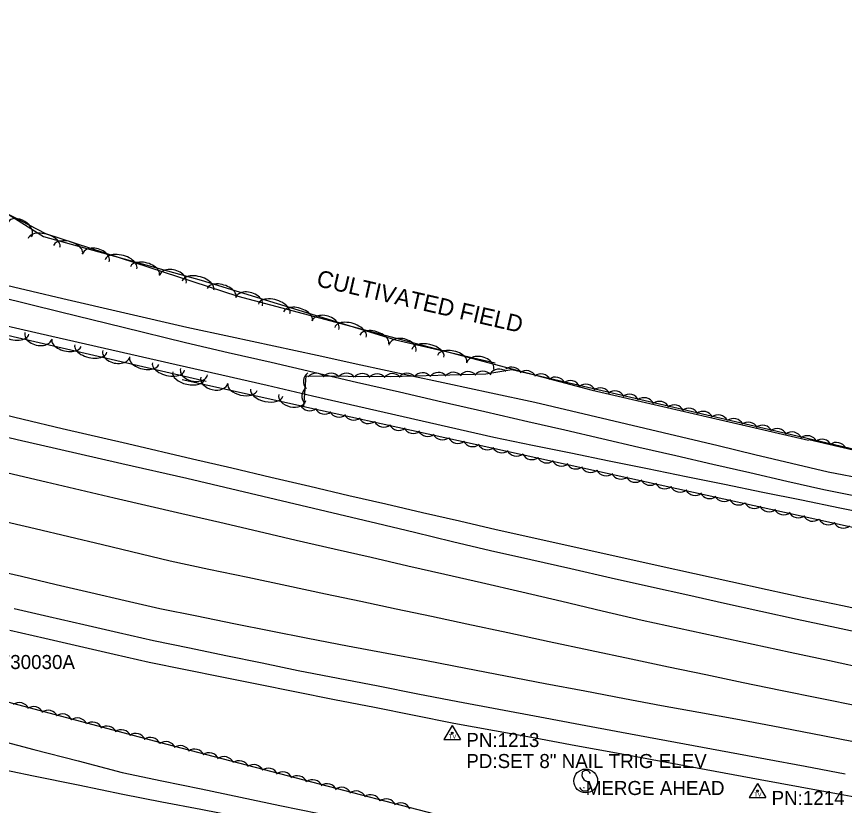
# Model space of a CAD drawing. Extents: x 1441650 to 1491889, y 345904 to 358319.
# Drawn here: x 1467048.3 to 1467343, y 349364.2 to 349645.1 of the extents above; entities that cross this region are included whole.
import ezdxf

# ---------------------------------------------------------------- set-up
doc = ezdxf.new("R2010")
doc.units = 0
for name, color, linetype in [('S_DITCHLINE', 7, 'Continuous'), ('S_EDGE_PAVEMENT', 7, 'Continuous'), ('S_MISC_BOUNDARY', 7, 'Continuous'), ('S_MISC_BOUNDARY_ANNOT', 7, 'Continuous'), ('S_MSC_PT_SYM', 7, 'Continuous'), ('S_PAVEMENT_CROWN', 7, 'Continuous'), ('S_PRIMARY_CTL_ANNOT', 7, 'Continuous'), ('S_SECONDARY_CTL', 7, 'Continuous'), ('S_SECONDARY_CTL_ANNOT', 7, 'Continuous'), ('S_SHOULDER', 7, 'Continuous'), ('S_SIGN', 7, 'Continuous'), ('S_SIGN_ANNOT', 7, 'Continuous'), ('S_TREE', 7, 'Continuous')]:
    doc.layers.add(name, color=color, linetype=linetype)

msp = doc.modelspace()

# ---------------------------------------------------------------- linework, layer by layer
at = {"layer": 'S_DITCHLINE'}
for points in [[(1467042.63, 349549.87), (1467064.72, 349544.74), (1467086.81, 349539.61), (1467108.9, 349534.48), (1467124.38, 349531.14), (1467139.87, 349527.8), (1467155.35, 349524.46), (1467170.84, 349521.12), (1467186.32, 349517.77), (1467201.81, 349514.43), (1467217.29, 349511.09), (1467232.77, 349507.75), (1467245.84, 349504.66), (1467258.9, 349501.57), (1467271.96, 349498.47), (1467285.02, 349495.38), (1467298.09, 349492.29), (1467311.15, 349489.19), (1467324.21, 349486.1), (1467337.27, 349483.01), (1467350.89, 349480.37)], [(1467041.74, 349545.4), (1467063.96, 349539.92), (1467086.18, 349534.45), (1467108.4, 349528.97), (1467123.63, 349525.46), (1467138.86, 349521.96), (1467154.09, 349518.45), (1467169.32, 349514.94), (1467184.56, 349511.44), (1467199.79, 349507.93), (1467215.02, 349504.42), (1467230.25, 349500.91), (1467243.44, 349497.88), (1467256.62, 349494.84), (1467269.8, 349491.8), (1467282.99, 349488.77), (1467296.17, 349485.73), (1467309.36, 349482.69), (1467322.54, 349479.66), (1467335.72, 349476.62), (1467349.32, 349473.92)], [(1467038.69, 349388.24), (1467054.43, 349384.13), (1467070.18, 349380.02), (1467085.92, 349375.92), (1467099.94, 349372.98), (1467113.95, 349370.05), (1467127.96, 349367.12), (1467141.97, 349364.18), (1467155.99, 349361.25), (1467170, 349358.32), (1467184.01, 349355.38), (1467198.03, 349352.45), (1467211.53, 349349.8), (1467225.04, 349347.14), (1467238.55, 349344.49), (1467252.05, 349341.83), (1467265.56, 349339.18), (1467279.06, 349336.52), (1467292.57, 349333.86), (1467306.08, 349331.21), (1467319.86, 349328.45), (1467333.64, 349325.7), (1467347.42, 349322.94)], [(1467038.32, 349378.03), (1467054.26, 349374.76), (1467070.2, 349371.48), (1467086.14, 349368.2), (1467100, 349365.5), (1467113.86, 349362.79), (1467127.72, 349360.09), (1467141.57, 349357.38), (1467155.43, 349354.68), (1467169.29, 349351.98), (1467183.15, 349349.27), (1467197, 349346.57), (1467210.45, 349343.9), (1467223.9, 349341.24), (1467237.35, 349338.57), (1467250.8, 349335.9), (1467264.25, 349333.24), (1467277.7, 349330.57), (1467291.15, 349327.91), (1467304.6, 349325.24), (1467318.41, 349322.46), (1467332.22, 349319.68), (1467346.04, 349316.9)]]:
    msp.add_lwpolyline(points, dxfattribs=at)
at = {"layer": 'S_EDGE_PAVEMENT'}
for points in [[(1467034.59, 349497.79), (1467048.52, 349494.51), (1467062.46, 349491.24), (1467085.7, 349485.98), (1467108.94, 349480.73), (1467122.45, 349477.51), (1467135.96, 349474.3), (1467149.47, 349471.08), (1467162.97, 349467.86), (1467176.48, 349464.65), (1467189.99, 349461.43), (1467203.5, 349458.21), (1467217.01, 349454.99), (1467231.34, 349451.75), (1467245.66, 349448.5), (1467259.99, 349445.26), (1467274.31, 349442.01), (1467287.3, 349439.13), (1467300.28, 349436.24), (1467313.26, 349433.35), (1467326.24, 349430.47), (1467340.16, 349427.49), (1467354.07, 349424.52)], [(1467047.38, 349434.3), (1467059.79, 349431.46), (1467072.2, 349428.62), (1467084.61, 349425.78), (1467097.02, 349422.94), (1467109.9, 349420.26), (1467122.78, 349417.59), (1467135.66, 349414.91), (1467148.54, 349412.23), (1467162.75, 349409.47), (1467176.97, 349406.71), (1467191.18, 349403.95), (1467205.4, 349401.19), (1467219.96, 349398.45), (1467234.51, 349395.7), (1467249.07, 349392.96), (1467263.63, 349390.21), (1467276.44, 349387.86), (1467289.25, 349385.51), (1467302.06, 349383.16), (1467314.86, 349380.81), (1467329.06, 349378.13), (1467343.25, 349375.46)]]:
    msp.add_lwpolyline(points, dxfattribs=at)
at = {"layer": 'S_MISC_BOUNDARY'}
for points in [[(1466957.3, 349645.09), (1466991.67, 349602.59), (1467058.55, 349567.83), (1467127.02, 349545.53), (1467253.25, 349512.04), (1467330.19, 349494.27)], [(1468222.47, 349417.43), (1468207.98, 349382.39), (1468196.16, 349375.2), (1468157.61, 349371.05), (1468000.93, 349400.31), (1467958.54, 349410.15), (1467930.58, 349410.87), (1467908.84, 349410.16), (1467873.13, 349410.09), (1467847.73, 349414.24), (1467740.2, 349433.89), (1467717.37, 349446.04), (1467695.15, 349464.55), (1467677.94, 349477.07), (1467660.04, 349484.93), (1467639.33, 349484.82), (1467618.56, 349475.84), (1467597.86, 349466.42), (1467576.73, 349458.07), (1467550.23, 349454.82), (1467517.54, 349458.16), (1467383.21, 349481.97), (1467330.37, 349494.36)]]:
    msp.add_lwpolyline(points, dxfattribs=at)
at = {"layer": 'S_MSC_PT_SYM'}
msp.add_lwpolyline([(1467250.26, 349370.47), (1467250.26, 349370.52), (1467250.26, 349370.47), (1467250.21, 349370.47), (1467250.26, 349370.47), (1467250.26, 349370.42), (1467250.26, 349370.47), (1467250.31, 349370.47)], dxfattribs=at)
at = {"layer": 'S_PAVEMENT_CROWN'}
for points in [[(1467045.15, 349482.61), (1467058.84, 349479.35), (1467082.97, 349473.76), (1467107.09, 349468.17), (1467120.67, 349465.01), (1467134.24, 349461.85), (1467147.82, 349458.68), (1467161.39, 349455.52), (1467174.5, 349452.52), (1467187.61, 349449.53), (1467200.72, 349446.53), (1467213.83, 349443.54), (1467228.13, 349440.2), (1467242.43, 349436.86), (1467256.74, 349433.52), (1467271.04, 349430.18), (1467284.19, 349427.32), (1467297.35, 349424.47), (1467310.5, 349421.61), (1467323.66, 349418.76), (1467337.75, 349415.74), (1467351.84, 349412.71)], [(1467040.97, 349465.97), (1467054.84, 349462.76), (1467078.9, 349457.03), (1467102.95, 349451.29), (1467116.78, 349448.35), (1467130.61, 349445.42), (1467144.44, 349442.48), (1467158.26, 349439.55), (1467170.85, 349436.88), (1467183.43, 349434.21), (1467196.01, 349431.54), (1467208.59, 349428.88), (1467223.22, 349425.74), (1467237.84, 349422.6), (1467252.46, 349419.46), (1467267.08, 349416.33), (1467280.38, 349413.55), (1467293.68, 349410.76), (1467306.98, 349407.98), (1467320.28, 349405.2), (1467334.38, 349402.35), (1467348.48, 349399.5)], [(1467036.34, 349448.89), (1467050.01, 349445.78), (1467062.33, 349442.9), (1467074.66, 349440.03), (1467086.98, 349437.15), (1467099.3, 349434.27), (1467112.47, 349431.63), (1467125.64, 349428.99), (1467138.82, 349426.36), (1467151.99, 349423.72), (1467166.06, 349421.06), (1467180.13, 349418.39), (1467194.21, 349415.73), (1467208.28, 349413.07), (1467222.39, 349410.36), (1467236.51, 349407.64), (1467250.62, 349404.93), (1467264.73, 349402.21), (1467277.94, 349399.79), (1467291.15, 349397.37), (1467304.36, 349394.95), (1467317.57, 349392.53), (1467331.6, 349389.81), (1467345.62, 349387.09)]]:
    msp.add_lwpolyline(points, dxfattribs=at)
at = {"layer": 'S_SECONDARY_CTL'}
for p, q in [((1467203.39, 349392.59), (1467200.38, 349387.64)), ((1467203.39, 349392.59), (1467206.34, 349387.64)), ((1467200.38, 349387.64), (1467206.34, 349387.64)), ((1467312.07, 349371.95), (1467309.06, 349366.99)), ((1467312.07, 349371.95), (1467315.02, 349366.99)), ((1467309.06, 349366.99), (1467315.02, 349366.99))]:
    msp.add_line(p, q, dxfattribs=at)
for centre, radius in [((1467203.39, 349389.98), 0.311), ((1467203.39, 349389.98), 0.183), ((1467203.39, 349389.98), 0.103), ((1467312.07, 349369.34), 0.311), ((1467312.07, 349369.34), 0.183), ((1467312.07, 349369.34), 0.103)]:
    msp.add_circle(centre, radius, dxfattribs=at)
at = {"layer": 'S_SHOULDER'}
for points in [[(1467036.68, 349505.08), (1467050.6, 349501.76), (1467064.53, 349498.45), (1467087.74, 349493.05), (1467110.95, 349487.65), (1467124.86, 349484.38), (1467138.77, 349481.11), (1467152.68, 349477.84), (1467166.59, 349474.57), (1467179.71, 349471.54), (1467192.82, 349468.51), (1467205.94, 349465.48), (1467219.05, 349462.45), (1467233.46, 349459.24), (1467247.87, 349456.03), (1467262.28, 349452.82), (1467276.69, 349449.61), (1467289.65, 349446.78), (1467302.6, 349443.94), (1467315.56, 349441.11), (1467328.51, 349438.27), (1467342.37, 349435.34), (1467356.22, 349432.41)], [(1467045.89, 349426.57), (1467058.28, 349423.74), (1467070.67, 349420.9), (1467083.06, 349418.06), (1467095.45, 349415.22), (1467108.42, 349412.59), (1467121.39, 349409.96), (1467134.36, 349407.34), (1467147.33, 349404.71), (1467161.49, 349401.91), (1467175.65, 349399.11), (1467189.81, 349396.31), (1467203.97, 349393.51), (1467218.43, 349390.86), (1467232.89, 349388.2), (1467247.36, 349385.55), (1467261.82, 349382.89), (1467274.61, 349380.52), (1467287.4, 349378.14), (1467300.19, 349375.77), (1467312.98, 349373.39), (1467327.25, 349370.78), (1467341.53, 349368.16), (1467355.8, 349365.54)]]:
    msp.add_lwpolyline(points, dxfattribs=at)
at = {"layer": 'S_SIGN'}
msp.add_circle((1467250.91, 349372.88), 4.24, dxfattribs=at)
for centre, radius, start, end in [((1467252.07, 349375.13), 2.55, 167.1196, 241.9813), ((1467251.03, 349375.03), 1.62, 16.5258, 156.8957), ((1467250.21, 349370.6), 2.38, 358.6529, 73.7063), ((1467250.65, 349371.48), 2.17, 204.641, 335.359)]:
    msp.add_arc(centre, radius, start, end, dxfattribs=at)
at = {"layer": 'S_TREE'}
for points in [[(1467115.74, 349515.18), (1466926.52, 349558.96), (1466922.49, 349567.71), (1466929.77, 349621.66), (1466936.89, 349631.88), (1466966.55, 349629.33), (1466980.98, 349616.79), (1467023.32, 349588.53), (1467057.92, 349566.72), (1467114.02, 349551.17), (1467183.2, 349530), (1467218.71, 349521.78)], [(1467040.53, 349535.92), (1467056.68, 349532.23), (1467072.84, 349528.54), (1467088.99, 349524.85), (1467105.14, 349521.16), (1467121.3, 349517.46), (1467137.45, 349513.77), (1467153.6, 349510.08), (1467169.76, 349506.39), (1467185.91, 349502.7), (1467202.07, 349499), (1467218.22, 349495.31), (1467231.9, 349492.52), (1467245.58, 349489.72), (1467259.27, 349486.93), (1467272.95, 349484.13), (1467286.63, 349481.34), (1467300.31, 349478.55), (1467313.99, 349475.75), (1467327.67, 349472.96), (1467341.36, 349470.16), (1467355.04, 349467.37)], [(1467040.53, 349535.92), (1467056.68, 349532.23), (1467072.84, 349528.54), (1467088.99, 349524.85), (1467105.14, 349521.16), (1467121.3, 349517.46), (1467137.45, 349513.77), (1467153.6, 349510.08), (1467169.76, 349506.39), (1467185.91, 349502.7), (1467202.07, 349499), (1467218.22, 349495.31), (1467231.9, 349492.52), (1467245.58, 349489.72), (1467259.27, 349486.93), (1467272.95, 349484.13), (1467286.63, 349481.34), (1467300.31, 349478.55), (1467313.99, 349475.75), (1467327.67, 349472.96), (1467341.36, 349470.16), (1467355.04, 349467.37)], [(1467705.04, 349393.32), (1467557.83, 349422.1), (1467371.83, 349457.48), (1467150.5, 349506.12), (1467151.43, 349517.17), (1467181.29, 349516.93), (1467215.31, 349517.83), (1467224.59, 349519.36), (1467348.16, 349490.69), (1467443.64, 349473.5), (1467526.44, 349458.59), (1467570.02, 349456.06), (1467593.02, 349459.5), (1467611.9, 349468.34), (1467636.61, 349479.8), (1467661.49, 349482.54), (1467678.46, 349477.03), (1467691.22, 349460.48), (1467702.81, 349442.82), (1467707.47, 349437.58)], [(1467150.76, 349506.06), (1467107.2, 349515.67)], [(1467335.32, 349256.67), (1467131.38, 349312.46), (1467047.03, 349333.41), (1467031.09, 349347.77), (1467004.31, 349354.84), (1466985.81, 349374.57), (1466956.86, 349373.33), (1466941.36, 349378.16), (1466940.91, 349404.23), (1466948.65, 349420.43), (1466959.39, 349425.08), (1466984.31, 349416.7), (1467033.82, 349404.02), (1467101.24, 349386.06), (1467199.77, 349360.43)]]:
    msp.add_lwpolyline(points, dxfattribs=at)
for centre, major_axis, ratio, start_param, end_param in [((1467049.44, 349569.25), (-4.19, 2.64), 0.685156, 3.141593, 6.283185), ((1467058.06, 349564.48), (-5.66, 1.57), 0.549967, 3.141646, 6.283239), ((1467066.61, 349562.11), (-5.15, 1.43), 0.540589, 3.141644, 6.283237), ((1467076.46, 349559.11), (-4.78, 1.32), 0.68517, 3.14168, 6.283273), ((1467085.46, 349556.88), (-5.66, 1.57), 0.549967, 3.141646, 6.283239), ((1467094, 349554.52), (-5.15, 1.43), 0.540589, 3.141644, 6.283237), ((1467103.86, 349551.51), (-4.78, 1.32), 0.68517, 3.14168, 6.283273), ((1467112.85, 349549.29), (-5.66, 1.57), 0.549967, 3.141646, 6.283239), ((1467121.28, 349546.73), (-5.11, 1.56), 0.540597, 3.1417, 6.283293), ((1467131.06, 349543.47), (-4.74, 1.45), 0.685181, 3.141774, 6.283367), ((1467139.98, 349541.01), (-5.61, 1.72), 0.549975, 3.141703, 6.283296), ((1467148.46, 349538.41), (-5.11, 1.56), 0.540597, 3.1417, 6.283293), ((1467158.24, 349535.15), (-4.74, 1.45), 0.685181, 3.141774, 6.283367), ((1467046.98, 349533.27), (5.72, -1.32), 0.549974, 3.141675, 6.283268), ((1467167.17, 349532.69), (-5.61, 1.72), 0.549975, 3.141703, 6.283296), ((1467056.06, 349531.43), (4.83, -1.12), 0.685179, 3.141727, 6.28332), ((1467175.65, 349530.09), (-5.11, 1.56), 0.540597, 3.1417, 6.283293), ((1467066.04, 349528.86), (5.21, -1.21), 0.540596, 3.141672, 6.283265), ((1467185.64, 349526.99), (-4.83, 1.12), 0.685171, 3.14162, 6.283213), ((1467194.71, 349525.16), (-5.72, 1.32), 0.549967, 3.14161, 6.283202), ((1467074.68, 349526.86), (5.72, -1.32), 0.549974, 3.141675, 6.283268), ((1467083.76, 349525.03), (4.83, -1.12), 0.685179, 3.141727, 6.28332), ((1467203.35, 349523.16), (-5.21, 1.21), 0.540589, 3.141609, 6.283202), ((1467093.73, 349522.45), (5.21, -1.21), 0.540596, 3.141672, 6.283265), ((1467213.33, 349520.58), (-4.83, 1.12), 0.685171, 3.14162, 6.283213), ((1467102.37, 349520.45), (5.72, -1.32), 0.549974, 3.141675, 6.283268), ((1467111.45, 349518.62), (4.83, -1.12), 0.685179, 3.141727, 6.28332), ((1467220.08, 349515.96), (-3.59, -0.59), 0.997282, 3.825789, 5.598989), ((1467224.61, 349516.63), (-3.54, 0.86), 0.997083, 3.834744, 5.607944), ((1467109.58, 349517.31), (5.73, -1.26), 0.550133, 3.141593, 6.283185), ((1467154.01, 349515.2), (3.64, -0.19), 0.995621, 2.22395, 3.997151), ((1467154.94, 349514.49), (-3.64, 0.03), 0.997088, 3.825789, 5.598989), ((1467160.24, 349514.48), (-3.64, 0.03), 0.997088, 3.825789, 5.598989), ((1467165.68, 349514.44), (-3.64, 0.03), 0.997088, 3.825789, 5.598989), ((1467171.33, 349514.36), (-3.64, 0.03), 0.997088, 3.825789, 5.598989), ((1467176.66, 349514.24), (-3.64, 0.03), 0.997088, 3.825789, 5.598989), ((1467182.04, 349514.3), (-3.64, 0.02), 0.997111, 3.856291, 5.629492), ((1467187.34, 349514.48), (-3.64, 0.02), 0.997111, 3.856291, 5.629492), ((1467192.78, 349514.62), (-3.64, 0.02), 0.997111, 3.856291, 5.629492), ((1467198.42, 349514.73), (-3.64, 0.02), 0.997111, 3.856291, 5.629492), ((1467203.76, 349514.8), (-3.64, 0.02), 0.997111, 3.856291, 5.629492), ((1467209.04, 349515.01), (-3.64, 0.02), 0.997111, 3.856291, 5.629492), ((1467214.34, 349515.18), (-3.64, 0.02), 0.997111, 3.856291, 5.629492), ((1467229.79, 349515.36), (-3.54, 0.86), 0.997083, 3.834744, 5.607944), ((1467234.95, 349514.23), (-3.54, 0.86), 0.997083, 3.834744, 5.607944), ((1467240.13, 349513.07), (-3.54, 0.86), 0.997083, 3.834744, 5.607944), ((1467118.68, 349515.57), (4.84, -1.07), 0.685377, 3.141593, 6.283185), ((1467128.68, 349513.1), (5.22, -1.15), 0.540752, 3.141593, 6.283185), ((1467245.43, 349511.84), (-3.54, 0.86), 0.997083, 3.834744, 5.607944), ((1467250.92, 349510.53), (-3.54, 0.86), 0.997083, 3.834744, 5.607944), ((1467137.34, 349511.19), (5.73, -1.26), 0.550133, 3.141593, 6.283185), ((1467153.49, 349509.91), (3.64, -0.19), 0.995621, 2.22395, 3.997151), ((1467256.1, 349509.25), (-3.54, 0.86), 0.997083, 3.834744, 5.607944), ((1467261.26, 349508.13), (-3.54, 0.86), 0.997083, 3.834744, 5.607944), ((1467146.43, 349509.45), (4.84, -1.07), 0.685377, 3.141593, 6.283185), ((1467266.44, 349506.97), (-3.54, 0.86), 0.997083, 3.834744, 5.607944), ((1467271.74, 349505.73), (-3.54, 0.86), 0.997083, 3.834744, 5.607944), ((1467277.23, 349504.42), (-3.54, 0.86), 0.997083, 3.834744, 5.607944), ((1467152.62, 349508.34), (3.61, -0.51), 0.997059, 3.749012, 5.522213), ((1467157.94, 349507.16), (3.61, -0.51), 0.997059, 3.749012, 5.522213), ((1467282.41, 349503.15), (-3.54, 0.86), 0.997083, 3.834744, 5.607944), ((1467287.57, 349502.02), (-3.54, 0.86), 0.997083, 3.834744, 5.607944), ((1467163.13, 349506.06), (3.61, -0.51), 0.997059, 3.749012, 5.522213), ((1467168.3, 349505), (3.61, -0.51), 0.997059, 3.749012, 5.522213), ((1467173.5, 349503.78), (3.61, -0.51), 0.997059, 3.749012, 5.522213), ((1467292.75, 349500.86), (-3.54, 0.86), 0.997083, 3.834744, 5.607944), ((1467298.05, 349499.63), (-3.54, 0.86), 0.997083, 3.834744, 5.607944), ((1467303.54, 349498.32), (-3.54, 0.86), 0.997083, 3.834744, 5.607944), ((1467179, 349502.54), (3.61, -0.51), 0.997059, 3.749012, 5.522213), ((1467184.32, 349501.37), (3.61, -0.51), 0.997059, 3.749012, 5.522213), ((1467308.72, 349497.04), (-3.54, 0.86), 0.997083, 3.834744, 5.607944), ((1467313.88, 349495.92), (-3.54, 0.86), 0.997083, 3.834744, 5.607944), ((1467189.5, 349500.26), (3.61, -0.51), 0.997059, 3.749012, 5.522213), ((1467194.68, 349499.2), (3.61, -0.51), 0.997059, 3.749012, 5.522213), ((1467199.87, 349497.98), (3.61, -0.51), 0.997059, 3.749012, 5.522213), ((1467319.06, 349494.75), (-3.54, 0.86), 0.997083, 3.834744, 5.607944), ((1467324.36, 349493.52), (-3.54, 0.86), 0.997083, 3.834744, 5.607944), ((1467205.38, 349496.74), (3.61, -0.51), 0.997059, 3.749012, 5.522213), ((1467210.7, 349495.57), (3.61, -0.51), 0.997059, 3.749012, 5.522213), ((1467329.85, 349492.21), (-3.54, 0.86), 0.997083, 3.834744, 5.607944), ((1467335.03, 349490.94), (-3.54, 0.86), 0.997083, 3.834744, 5.607944), ((1467340.19, 349489.81), (-3.54, 0.86), 0.997083, 3.834744, 5.607944), ((1467215.88, 349494.47), (3.61, -0.51), 0.997059, 3.749012, 5.522213), ((1467221.06, 349493.4), (3.61, -0.51), 0.997059, 3.749012, 5.522213), ((1467226.25, 349492.19), (3.61, -0.51), 0.997059, 3.749012, 5.522213), ((1467231.76, 349490.94), (3.61, -0.51), 0.997059, 3.749012, 5.522213), ((1467237.07, 349489.77), (3.61, -0.51), 0.997059, 3.749012, 5.522213), ((1467242.26, 349488.67), (3.61, -0.51), 0.997059, 3.749012, 5.522213), ((1467247.44, 349487.61), (3.61, -0.51), 0.997059, 3.749012, 5.522213), ((1467252.63, 349486.39), (3.61, -0.51), 0.997059, 3.749012, 5.522213), ((1467258.14, 349485.15), (3.61, -0.51), 0.997059, 3.749012, 5.522213), ((1467263.45, 349483.97), (3.61, -0.51), 0.997059, 3.749012, 5.522213), ((1467268.64, 349482.87), (3.61, -0.51), 0.997059, 3.749012, 5.522213), ((1467273.82, 349481.81), (3.61, -0.51), 0.997059, 3.749012, 5.522213), ((1467279.01, 349480.59), (3.61, -0.51), 0.997059, 3.749012, 5.522213), ((1467284.52, 349479.35), (3.61, -0.51), 0.997059, 3.749012, 5.522213), ((1467289.83, 349478.18), (3.61, -0.51), 0.997059, 3.749012, 5.522213), ((1467295.02, 349477.07), (3.61, -0.51), 0.997059, 3.749012, 5.522213), ((1467300.19, 349476.01), (3.61, -0.51), 0.997059, 3.749012, 5.522213), ((1467305.39, 349474.79), (3.61, -0.51), 0.997059, 3.749012, 5.522213), ((1467310.9, 349473.55), (3.61, -0.51), 0.997059, 3.749012, 5.522213), ((1467316.21, 349472.38), (3.61, -0.51), 0.997059, 3.749012, 5.522213), ((1467321.4, 349471.28), (3.61, -0.51), 0.997059, 3.749012, 5.522213), ((1467326.57, 349470.21), (3.61, -0.51), 0.997059, 3.749012, 5.522213), ((1467331.77, 349469), (3.61, -0.51), 0.997059, 3.749012, 5.522213), ((1467337.27, 349467.75), (3.61, -0.51), 0.997059, 3.749012, 5.522213), ((1467342.59, 349466.58), (3.61, -0.51), 0.997059, 3.749012, 5.522213), ((1467049.2, 349397.17), (-3.52, 0.94), 0.999698, 3.825789, 5.598989), ((1467054.33, 349395.72), (-3.52, 0.94), 0.999698, 3.825789, 5.598989), ((1467059.46, 349394.43), (-3.52, 0.94), 0.999698, 3.825789, 5.598989), ((1467064.59, 349393.1), (-3.52, 0.94), 0.999698, 3.825789, 5.598989), ((1467069.85, 349391.7), (-3.52, 0.94), 0.999698, 3.825789, 5.598989), ((1467075.3, 349390.22), (-3.52, 0.94), 0.999698, 3.825789, 5.598989), ((1467080.43, 349388.77), (-3.52, 0.94), 0.999698, 3.825789, 5.598989), ((1467085.55, 349387.48), (-3.52, 0.94), 0.999698, 3.825789, 5.598989), ((1467090.69, 349386.15), (-3.52, 0.94), 0.999698, 3.825789, 5.598989), ((1467095.95, 349384.75), (-3.52, 0.94), 0.999698, 3.825789, 5.598989), ((1467101.41, 349383.26), (-3.6, -0.58), 0.999638, 3.411205, 5.184405), ((1467106.55, 349381.85), (-3.6, -0.58), 0.999638, 3.411205, 5.184405), ((1467111.68, 349380.59), (-3.6, -0.58), 0.999638, 3.411205, 5.184405), ((1467116.83, 349379.29), (-3.6, -0.58), 0.999638, 3.411205, 5.184405), ((1467122.09, 349377.92), (-3.6, -0.58), 0.999638, 3.411205, 5.184405), ((1467127.55, 349376.46), (-3.6, -0.58), 0.999638, 3.411205, 5.184405), ((1467132.69, 349375.05), (-3.6, -0.58), 0.999638, 3.411205, 5.184405), ((1467137.82, 349373.79), (-3.6, -0.58), 0.999638, 3.411205, 5.184405), ((1467142.96, 349372.49), (-3.6, -0.58), 0.999638, 3.411205, 5.184405), ((1467148.23, 349371.12), (-3.6, -0.58), 0.999638, 3.411205, 5.184405), ((1467153.68, 349369.66), (-3.6, -0.58), 0.999638, 3.411205, 5.184405), ((1467158.83, 349368.25), (-3.6, -0.58), 0.999638, 3.411205, 5.184405), ((1467163.96, 349366.99), (-3.6, -0.58), 0.999638, 3.411205, 5.184405), ((1467169.1, 349365.69), (-3.6, -0.58), 0.999638, 3.411205, 5.184405), ((1467174.36, 349364.32), (-3.6, -0.58), 0.999638, 3.411205, 5.184405), ((1467179.82, 349362.87), (-3.6, -0.58), 0.999638, 3.411205, 5.184405), ((1467184.96, 349361.45), (-3.6, -0.58), 0.999638, 3.411205, 5.184405)]:
    msp.add_ellipse(centre, major_axis=major_axis, ratio=ratio, start_param=start_param, end_param=end_param, dxfattribs=at)

# ---------------------------------------------------------------- texts
at = {"layer": 'S_MISC_BOUNDARY_ANNOT'}
msp.add_text('CULTIVATED FIELD', height=6.0004, rotation=347.0941, dxfattribs=at).set_placement((1467154.74, 349549.14))
at = {"layer": 'S_PRIMARY_CTL_ANNOT'}
msp.add_text('PD:AHTD GPS MON. 730030A', height=5, dxfattribs=at).set_placement((1466975.8, 349412.74))
at = {"layer": 'S_SECONDARY_CTL'}
for p in [(1467202.19, 349387.97), (1467310.87, 349367.33)]:
    msp.add_text('TV', height=1.5, rotation=360, dxfattribs=at).set_placement(p)
at = {"layer": 'S_SECONDARY_CTL_ANNOT'}
for s, p in [('PN:1213', (1467208.39, 349384.98)), ('PD:SET 8" NAIL TRIG ELEV', (1467208.39, 349377.48)), ('PN:1214', (1467317.07, 349364.34))]:
    msp.add_text(s, height=5, dxfattribs=at).set_placement(p)
at = {"layer": 'S_SIGN_ANNOT'}
msp.add_text('MERGE AHEAD', height=5, dxfattribs=at).set_placement((1467250.91, 349367.88))

doc.saveas('drawing.dxf')
